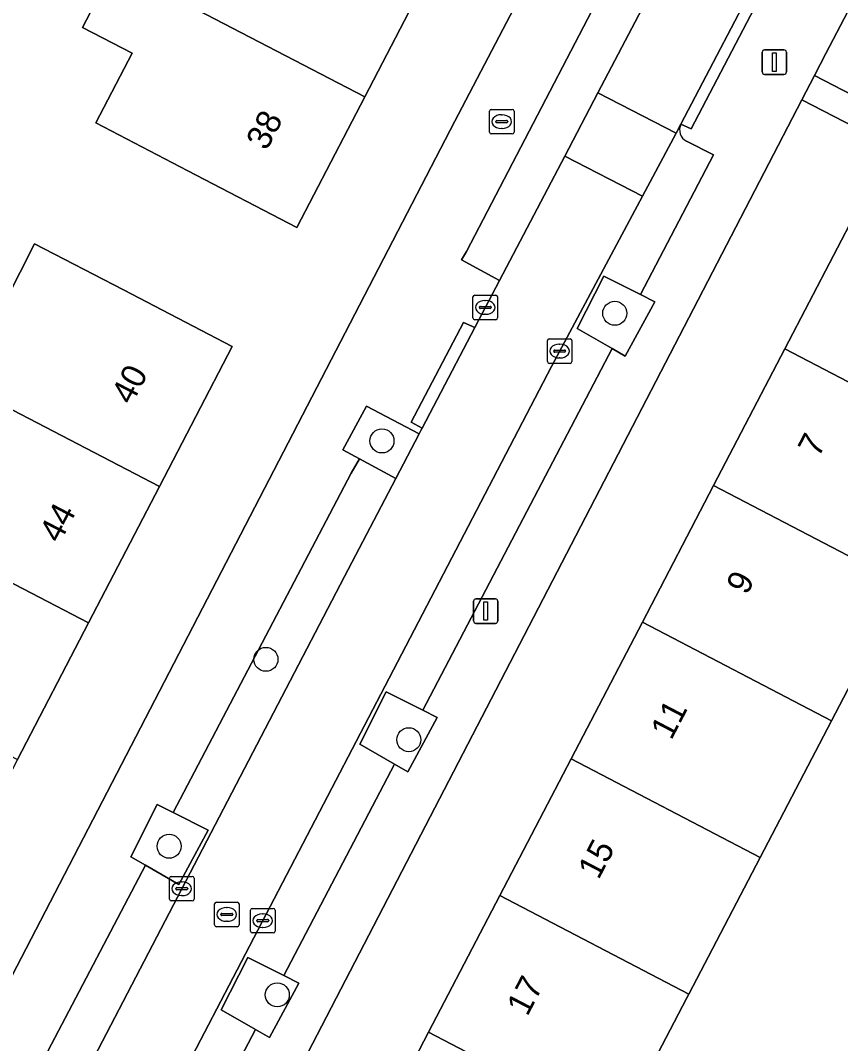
# Model space of a CAD drawing. Extents: x 160349 to 161355, y 381727 to 382854.
# Drawn here: x 160768.15 to 160801.58, y 382012.59 to 382054.29 of the extents above; entities that cross this region are included whole.
import ezdxf

# ---------------------------------------------------------------- set-up
doc = ezdxf.new("R2010")
doc.units = 0
for name, color, linetype in [('IMGEO_Boom', 7, 'Continuous'), ('IMGEO_Brandkraan', 7, 'Continuous'), ('IMGEO_Erf', 7, 'Continuous'), ('IMGEO_Groenvoorziening', 7, 'Continuous'), ('IMGEO_Kolk', 7, 'Continuous'), ('IMGEO_Lichtmast', 7, 'Continuous'), ('IMGEO_Pand', 7, 'Continuous'), ('IMGEO_Pand_nummerreeks', 7, 'Continuous'), ('IMGEO_Parkeervlak_open', 7, 'Continuous'), ('IMGEO_Rijbaan_lokaal_open', 7, 'Continuous'), ('IMGEO_Rioolput', 7, 'Continuous'), ('IMGEO_Voetpad_open', 7, 'Continuous')]:
    doc.layers.add(name, color=color, linetype=linetype)

msp = doc.modelspace()

# ---------------------------------------------------------------- linework, layer by layer
at = {"layer": 'IMGEO_Boom'}
for centre in [(160792.374, 382042.358), (160782.888, 382037.155), (160778.157, 382028.254), (160783.981, 382024.978), (160774.212, 382020.635), (160778.622, 382014.577)]:
    msp.add_circle(centre, 0.489, dxfattribs=at)
at = {"layer": 'IMGEO_Brandkraan'}
for p, q in [((160787.344, 382050.67), (160788.196, 382050.67)), ((160787.269, 382049.744), (160787.269, 382050.596)), ((160787.571, 382050.213), (160787.969, 382050.213)), ((160787.757, 382050.45), (160787.782, 382050.45)), ((160788.27, 382050.596), (160788.27, 382049.744)), ((160787.528, 382050.164), (160787.528, 382050.176)), ((160787.966, 382050.127), (160787.568, 382050.127)), ((160787.78, 382049.89), (160787.755, 382049.89)), ((160788.012, 382050.176), (160788.012, 382050.164)), ((160788.196, 382049.67), (160787.344, 382049.67))]:
    msp.add_line(p, q, dxfattribs=at)
for points in [[(160787.344, 382050.67), (160788.196, 382050.67)], [(160787.269, 382049.744), (160787.269, 382050.596)], [(160788.27, 382050.596), (160788.27, 382049.744)], [(160788.196, 382049.67), (160787.344, 382049.67)]]:
    msp.add_lwpolyline(points, dxfattribs=at)
for centre, radius, start, end in [((160787.346, 382050.594), 0.0765, 91.552, 178.448), ((160787.346, 382050.594), 0.0765, 91.552, 178.448), ((160788.194, 382050.594), 0.0765, 1.552, 88.448), ((160788.194, 382050.594), 0.0765, 1.552, 88.448), ((160787.568, 382050.173), 0.0403, 85.8775, 175.7526), ((160787.973, 382050.175), 0.0386, 1.7309, 96.639), ((160787.565, 382050.163), 0.0366, 178.938, 274.7102), ((160787.969, 382050.17), 0.043, 264.8664, 352.4533), ((160787.346, 382049.746), 0.0765, 181.552, 268.448), ((160787.346, 382049.746), 0.0765, 181.552, 268.448), ((160788.194, 382049.746), 0.0765, 271.552, 358.448), ((160788.194, 382049.746), 0.0765, 271.552, 358.448)]:
    msp.add_arc(centre, radius, start, end, dxfattribs=at)
for centre, major_axis, ratio, start_param, end_param in [((160787.756, 382050.17), (-0.387, 0.002), 0.722429, 4.712389, 7.853982), ((160787.781, 382050.17), (-0.39, 0.002), 0.717154, 1.570796, 4.712389)]:
    msp.add_ellipse(centre, major_axis=major_axis, ratio=ratio, start_param=start_param, end_param=end_param, dxfattribs=at)
at = {"layer": 'IMGEO_Erf'}
for points in [[(160733.5, 381991.897), (160750, 381983.553), (160751.631, 381984.178), (160759.835, 382000), (160785.858, 382050.188), (160815.372, 382106.589)], [(160826.52, 382101.729), (160800.981, 382052.95), (160800.514, 382052.05), (160804.011, 382050.237), (160805.673, 382053.416), (160807.026, 382052.708), (160807.837, 382054.259), (160809.727, 382057.872)], [(160784.884, 382056.371), (160782.186, 382051.184), (160779.417, 382045.859), (160774.981, 382048.166), (160771.232, 382050.115), (160772.709, 382052.955), (160770.681, 382054.01), (160771.973, 382056.494)], [(160745.9, 382000.319), (160748.744, 382005.91), (160751.588, 382011.501), (160754.434, 382017.095), (160757.276, 382022.682), (160760.117, 382028.266), (160762.969, 382033.873), (160765.817, 382039.47), (160768.729, 382045.195), (160772.349, 382043.313), (160776.786, 382041.007), (160773.819, 382035.302), (160770.925, 382029.735), (160768.031, 382024.169), (160765.136, 382018.602), (160762.242, 382013.036), (160759.347, 382007.469), (160756.453, 382001.903), (160755.464, 382000), (160753.559, 381996.337), (160749.492, 381988.516), (160749.315, 381988.608), (160749.463, 381988.892), (160742.16, 381992.689)], [(160804.117, 382031.313), (160801.209, 382025.746), (160798.302, 382020.179), (160795.393, 382014.61), (160795.301, 382014.433), (160792.486, 382009.043), (160789.577, 382003.472), (160787.764, 382000), (160786.67, 381997.904), (160783.762, 381992.338), (160780.853, 381986.767), (160777.945, 381981.199), (160774.817, 381975.208), (160774.299, 381974.216), (160777.031, 381972.789), (160775.619, 381970.085)]]:
    msp.add_lwpolyline(points, dxfattribs=at)
msp.add_lwpolyline([(160784.789, 382013.052), (160787.693, 382018.623), (160790.596, 382024.194), (160793.5, 382029.764), (160796.403, 382035.335), (160799.307, 382040.906), (160802.279, 382046.609), (160803.414, 382046.017), (160804.762, 382048.597), (160800.003, 382051.064), (160773.531, 382000), (160762.232, 381978.206), (160762.776, 381976.768), (160767.854, 381974.139), (160769.932, 381978.12), (160767.476, 381979.401), (160767.328, 381979.118), (160767.151, 381979.21), (160770.272, 381985.198), (160773.176, 381990.769), (160776.079, 381996.34), (160777.987, 382000), (160778.983, 382001.911), (160781.886, 382007.481)], close=True, dxfattribs=at)
at = {"layer": 'IMGEO_Groenvoorziening'}
for points in [[(160793.417, 382043.117), (160791.924, 382043.87), (160790.841, 382041.737), (160792.266, 382040.92), (160792.803, 382040.612), (160794.001, 382042.822)], [(160784.399, 382037.445), (160782.254, 382038.566), (160781.294, 382036.793), (160781.97, 382036.426), (160783.446, 382035.626)], [(160784.547, 382026.18), (160783.062, 382026.93), (160781.979, 382024.797), (160783.397, 382023.984), (160783.941, 382023.672), (160785.139, 382025.882)], [(160774.373, 382022.01), (160773.731, 382022.334), (160772.648, 382020.201), (160773.244, 382019.859), (160774.61, 382019.076), (160775.808, 382021.286)], [(160778.883, 382015.364), (160777.422, 382016.101), (160776.339, 382013.968), (160777.733, 382013.169), (160778.301, 382012.843), (160779.499, 382015.053)]]:
    msp.add_lwpolyline(points, close=True, dxfattribs=at)
at = {"layer": 'IMGEO_Kolk'}
for p, q in [((160786.596, 382042.17), (160786.596, 382043.022)), ((160786.671, 382043.096), (160787.523, 382043.096)), ((160787.084, 382042.876), (160787.109, 382042.876)), ((160787.597, 382043.022), (160787.597, 382042.17)), ((160786.855, 382042.59), (160786.855, 382042.602)), ((160787.293, 382042.553), (160786.895, 382042.553)), ((160786.898, 382042.639), (160787.296, 382042.639)), ((160787.107, 382042.316), (160787.082, 382042.316)), ((160787.339, 382042.602), (160787.339, 382042.59)), ((160787.523, 382042.096), (160786.671, 382042.096)), ((160789.627, 382040.392), (160789.627, 382041.244)), ((160789.702, 382041.318), (160790.554, 382041.318)), ((160790.115, 382041.098), (160790.14, 382041.098)), ((160790.628, 382041.244), (160790.628, 382040.392)), ((160789.886, 382040.812), (160789.886, 382040.824)), ((160790.324, 382040.775), (160789.926, 382040.775)), ((160789.929, 382040.861), (160790.327, 382040.861)), ((160790.37, 382040.824), (160790.37, 382040.812)), ((160790.554, 382040.318), (160789.702, 382040.318)), ((160790.138, 382040.538), (160790.113, 382040.538)), ((160774.301, 382019.405), (160775.153, 382019.405)), ((160774.226, 382018.479), (160774.226, 382019.331)), ((160774.528, 382018.948), (160774.926, 382018.948)), ((160774.714, 382019.185), (160774.739, 382019.185)), ((160775.227, 382019.331), (160775.227, 382018.479)), ((160774.485, 382018.899), (160774.485, 382018.911)), ((160774.923, 382018.862), (160774.525, 382018.862)), ((160774.737, 382018.625), (160774.712, 382018.625)), ((160774.969, 382018.911), (160774.969, 382018.899)), ((160775.153, 382018.405), (160774.301, 382018.405)), ((160777.602, 382018.103), (160778.454, 382018.103)), ((160777.527, 382017.177), (160777.527, 382018.029)), ((160778.015, 382017.883), (160778.04, 382017.883)), ((160778.528, 382018.029), (160778.528, 382017.177)), ((160777.786, 382017.597), (160777.786, 382017.609)), ((160778.224, 382017.56), (160777.826, 382017.56)), ((160777.829, 382017.646), (160778.227, 382017.646)), ((160778.038, 382017.323), (160778.013, 382017.323)), ((160778.27, 382017.609), (160778.27, 382017.597)), ((160778.454, 382017.103), (160777.602, 382017.103))]:
    msp.add_line(p, q, dxfattribs=at)
for points in [[(160786.596, 382042.17), (160786.596, 382043.022)], [(160786.671, 382043.096), (160787.523, 382043.096)], [(160787.597, 382043.022), (160787.597, 382042.17)], [(160787.523, 382042.096), (160786.671, 382042.096)], [(160789.627, 382040.392), (160789.627, 382041.244)], [(160789.702, 382041.318), (160790.554, 382041.318)], [(160790.628, 382041.244), (160790.628, 382040.392)], [(160790.554, 382040.318), (160789.702, 382040.318)], [(160774.301, 382019.405), (160775.153, 382019.405)], [(160774.226, 382018.479), (160774.226, 382019.331)], [(160775.227, 382019.331), (160775.227, 382018.479)], [(160775.153, 382018.405), (160774.301, 382018.405)], [(160777.602, 382018.103), (160778.454, 382018.103)], [(160777.527, 382017.177), (160777.527, 382018.029)], [(160778.528, 382018.029), (160778.528, 382017.177)], [(160778.454, 382017.103), (160777.602, 382017.103)]]:
    msp.add_lwpolyline(points, dxfattribs=at)
for centre, radius, start, end in [((160786.673, 382043.02), 0.0765, 91.552, 178.448), ((160786.673, 382043.02), 0.0765, 91.552, 178.448), ((160787.521, 382043.02), 0.0765, 1.552, 88.448), ((160787.521, 382043.02), 0.0765, 1.552, 88.448), ((160786.895, 382042.599), 0.0403, 85.8775, 175.7526), ((160786.892, 382042.589), 0.0366, 178.938, 274.7102), ((160787.296, 382042.596), 0.043, 264.8664, 352.4533), ((160787.3, 382042.601), 0.0386, 1.7309, 96.639), ((160786.673, 382042.172), 0.0765, 181.552, 268.448), ((160786.673, 382042.172), 0.0765, 181.552, 268.448), ((160787.521, 382042.172), 0.0765, 271.552, 358.448), ((160787.521, 382042.172), 0.0765, 271.552, 358.448), ((160789.704, 382041.242), 0.0765, 91.552, 178.448), ((160789.704, 382041.242), 0.0765, 91.552, 178.448), ((160790.552, 382041.242), 0.0765, 1.552, 88.448), ((160790.552, 382041.242), 0.0765, 1.552, 88.448), ((160789.926, 382040.821), 0.0403, 85.8775, 175.7526), ((160789.923, 382040.811), 0.0366, 178.938, 274.7102), ((160790.327, 382040.818), 0.043, 264.8664, 352.4533), ((160790.331, 382040.823), 0.0386, 1.7309, 96.639), ((160789.704, 382040.394), 0.0765, 181.552, 268.448), ((160789.704, 382040.394), 0.0765, 181.552, 268.448), ((160790.552, 382040.394), 0.0765, 271.552, 358.448), ((160790.552, 382040.394), 0.0765, 271.552, 358.448), ((160774.303, 382019.329), 0.0765, 91.552, 178.448), ((160774.303, 382019.329), 0.0765, 91.552, 178.448), ((160775.151, 382019.329), 0.0765, 1.552, 88.448), ((160775.151, 382019.329), 0.0765, 1.552, 88.448), ((160774.525, 382018.908), 0.0403, 85.8775, 175.7526), ((160774.93, 382018.91), 0.0386, 1.7309, 96.639), ((160774.522, 382018.898), 0.0366, 178.938, 274.7102), ((160774.926, 382018.905), 0.043, 264.8664, 352.4533), ((160774.303, 382018.481), 0.0765, 181.552, 268.448), ((160774.303, 382018.481), 0.0765, 181.552, 268.448), ((160775.151, 382018.481), 0.0765, 271.552, 358.448), ((160775.151, 382018.481), 0.0765, 271.552, 358.448), ((160777.604, 382018.027), 0.0765, 91.552, 178.448), ((160777.604, 382018.027), 0.0765, 91.552, 178.448), ((160778.452, 382018.027), 0.0765, 1.552, 88.448), ((160778.452, 382018.027), 0.0765, 1.552, 88.448), ((160777.826, 382017.606), 0.0403, 85.8775, 175.7526), ((160777.823, 382017.596), 0.0366, 178.938, 274.7102), ((160778.227, 382017.603), 0.043, 264.8664, 352.4533), ((160778.231, 382017.608), 0.0386, 1.7309, 96.639), ((160777.604, 382017.179), 0.0765, 181.552, 268.448), ((160777.604, 382017.179), 0.0765, 181.552, 268.448), ((160778.452, 382017.179), 0.0765, 271.552, 358.448), ((160778.452, 382017.179), 0.0765, 271.552, 358.448)]:
    msp.add_arc(centre, radius, start, end, dxfattribs=at)
for centre, major_axis, ratio, start_param, end_param in [((160787.083, 382042.596), (-0.387, 0.002), 0.722429, 4.712389, 7.853982), ((160787.108, 382042.596), (-0.39, 0.002), 0.717154, 1.570796, 4.712389), ((160790.114, 382040.818), (-0.387, 0.002), 0.722429, 4.712389, 7.853982), ((160790.139, 382040.818), (-0.39, 0.002), 0.717154, 1.570796, 4.712389), ((160774.713, 382018.905), (-0.387, 0.002), 0.722429, 4.712389, 7.853982), ((160774.738, 382018.905), (-0.39, 0.002), 0.717154, 1.570796, 4.712389), ((160778.014, 382017.603), (-0.387, 0.002), 0.722429, 4.712389, 7.853982), ((160778.039, 382017.603), (-0.39, 0.002), 0.717154, 1.570796, 4.712389)]:
    msp.add_ellipse(centre, major_axis=major_axis, ratio=ratio, start_param=start_param, end_param=end_param, dxfattribs=at)
at = {"layer": 'IMGEO_Lichtmast'}
for p, q in [((160798.381, 382052.194), (160798.381, 382052.994)), ((160798.381, 382052.994), (160798.381, 382052.194)), ((160798.481, 382053.094), (160799.271, 382053.094)), ((160799.271, 382053.094), (160798.481, 382053.094)), ((160799.371, 382052.994), (160799.371, 382052.194)), ((160799.371, 382052.194), (160799.371, 382052.994)), ((160799.271, 382052.094), (160798.481, 382052.094)), ((160798.481, 382052.094), (160799.271, 382052.094)), ((160786.619, 382029.82), (160786.619, 382030.62)), ((160786.619, 382030.62), (160786.619, 382029.82)), ((160786.719, 382030.72), (160787.509, 382030.72)), ((160787.509, 382030.72), (160786.719, 382030.72)), ((160787.609, 382030.62), (160787.609, 382029.82)), ((160787.609, 382029.82), (160787.609, 382030.62)), ((160787.509, 382029.72), (160786.719, 382029.72)), ((160786.719, 382029.72), (160787.509, 382029.72))]:
    msp.add_line(p, q, dxfattribs=at)
for points in [[(160798.801, 382052.969), (160798.951, 382052.969), (160798.951, 382052.219), (160798.801, 382052.219), (160798.801, 382052.969)], [(160787.039, 382030.595), (160787.189, 382030.595), (160787.189, 382029.845), (160787.039, 382029.845), (160787.039, 382030.595)]]:
    msp.add_lwpolyline(points, dxfattribs=at)
for centre, start, end in [((160798.481, 382052.994), 90, 180), ((160798.481, 382052.994), 90, 180), ((160799.271, 382052.994), 0, 90), ((160799.271, 382052.994), 360, 90), ((160798.481, 382052.194), 180, 270), ((160798.481, 382052.194), 180, 270), ((160799.271, 382052.194), 270, 0), ((160799.271, 382052.194), 270, 0), ((160786.719, 382030.62), 90, 180), ((160786.719, 382030.62), 90, 180), ((160787.509, 382030.62), 0, 90), ((160787.509, 382030.62), 360, 90), ((160786.719, 382029.82), 180, 270), ((160786.719, 382029.82), 180, 270), ((160787.509, 382029.82), 270, 0), ((160787.509, 382029.82), 270, 0)]:
    msp.add_arc(centre, 0.1, start, end, dxfattribs=at)
at = {"layer": 'IMGEO_Pand'}
for points in [[(160776.698, 382060.627), (160774.003, 382055.443), (160774.276, 382055.297), (160782.186, 382051.184), (160784.884, 382056.371), (160776.975, 382060.484)], [(160782.186, 382051.184), (160774.276, 382055.297), (160774.003, 382055.443), (160771.973, 382056.494), (160770.681, 382054.01), (160772.709, 382052.955), (160771.232, 382050.115), (160774.981, 382048.166), (160779.417, 382045.859)], [(160807.025, 382036.882), (160809.999, 382042.577), (160811.277, 382045.194), (160804.762, 382048.597), (160803.414, 382046.017), (160802.279, 382046.609), (160799.307, 382040.906)], [(160765.817, 382039.47), (160766.159, 382039.285), (160773.819, 382035.302), (160776.786, 382041.007), (160772.349, 382043.313), (160768.729, 382045.195)], [(160796.403, 382035.335), (160804.117, 382031.313), (160807.025, 382036.882), (160799.307, 382040.906)], [(160770.925, 382029.735), (160773.819, 382035.302), (160766.159, 382039.285), (160765.817, 382039.47), (160762.969, 382033.873), (160763.265, 382033.718)], [(160796.403, 382035.335), (160793.5, 382029.764), (160801.209, 382025.746), (160804.117, 382031.313)], [(160770.925, 382029.735), (160763.265, 382033.718), (160762.969, 382033.873), (160760.117, 382028.266), (160760.371, 382028.152), (160768.031, 382024.169)], [(160798.302, 382020.179), (160801.209, 382025.746), (160793.5, 382029.764), (160790.596, 382024.194)], [(160798.302, 382020.179), (160790.596, 382024.194), (160787.693, 382018.623), (160795.393, 382014.61)], [(160795.301, 382014.433), (160795.393, 382014.61), (160787.693, 382018.623), (160784.789, 382013.052), (160792.486, 382009.043)], [(160781.886, 382007.481), (160789.577, 382003.472), (160792.486, 382009.043), (160784.789, 382013.052)]]:
    msp.add_lwpolyline(points, close=True, dxfattribs=at)
at = {"layer": 'IMGEO_Parkeervlak_open'}
for points in [[(160808.496, 382083.401), (160818.149, 382101.922), (160816.678, 382102.83), (160815.347, 382100.318), (160811.199, 382092.411), (160812.507, 382091.714), (160811.366, 382089.574), (160810.072, 382090.264), (160806.06, 382082.618), (160800.949, 382072.885), (160802.295, 382072.181), (160801.183, 382070.054), (160799.833, 382070.76), (160796.773, 382064.931), (160794.848, 382061.235), (160796.305, 382060.431), (160795.225, 382058.478), (160793.818, 382059.258), (160786.33, 382044.882), (160786.132, 382044.532), (160787.675, 382043.693), (160790.333, 382048.763), (160791.683, 382051.339), (160794.187, 382056.116)], [(160781.354, 382031.635), (160783.446, 382035.626), (160781.97, 382036.426), (160781.638, 382035.839), (160774.373, 382022.01), (160775.808, 382021.286), (160774.61, 382019.076), (160773.244, 382019.859), (160768.276, 382010.4), (160769.755, 382009.649), (160768.539, 382007.462), (160767.141, 382008.239), (160762.814, 382000), (160757.58, 381989.672), (160759.1, 381988.908), (160760.069, 381990.833), (160764.87, 382000), (160767.923, 382005.828)]]:
    msp.add_lwpolyline(points, close=True, dxfattribs=at)
for points in [[(160795.072, 382050.062), (160794.879, 382049.702), (160793.507, 382047.137), (160789.792, 382040.194), (160782.677, 382026.521), (160774.644, 382011.118), (160768.848, 382000), (160765.268, 381993.133), (160761.994, 381986.897), (160760.696, 381984.426), (160762.308, 381983.597), (160763.831, 381986.517), (160768.143, 381994.815), (160766.839, 381995.494), (160767.947, 381997.622), (160769.249, 381996.944), (160770.837, 382000), (160777.733, 382013.169), (160776.339, 382013.968), (160777.422, 382016.101), (160778.883, 382015.364), (160783.397, 382023.984)], [(160783.397, 382023.984), (160781.979, 382024.797), (160783.062, 382026.93), (160784.547, 382026.18), (160792.266, 382040.92), (160790.841, 382041.737), (160791.924, 382043.87), (160793.417, 382043.117), (160796.403, 382048.819), (160795.298, 382049.379)]]:
    msp.add_lwpolyline(points, dxfattribs=at)
msp.add_arc((160795.524, 382049.833), 0.507, 153.1089, 243.5092, dxfattribs=at)
at = {"layer": 'IMGEO_Rijbaan_lokaal_open'}
msp.add_lwpolyline([(160794.187, 382056.116), (160791.683, 382051.339), (160794.879, 382049.702), (160795.072, 382050.062), (160798.583, 382056.787)], dxfattribs=at)
for points in [[(160790.333, 382048.763), (160793.507, 382047.137), (160794.879, 382049.702), (160791.683, 382051.339)], [(160782.677, 382026.521), (160789.792, 382040.194), (160793.507, 382047.137), (160790.333, 382048.763), (160787.675, 382043.693), (160786.672, 382041.78), (160784.524, 382037.682), (160784.468, 382037.576), (160784.399, 382037.445), (160783.446, 382035.626), (160781.354, 382031.635), (160767.923, 382005.828), (160764.87, 382000), (160760.069, 381990.833), (160759.1, 381988.908), (160758.898, 381988.506), (160761.994, 381986.897), (160765.268, 381993.133), (160768.848, 382000), (160774.644, 382011.118)]]:
    msp.add_lwpolyline(points, close=True, dxfattribs=at)
at = {"layer": 'IMGEO_Rioolput'}
for p, q in [((160776.062, 382017.43), (160776.062, 382018.282)), ((160776.137, 382018.356), (160776.989, 382018.356)), ((160776.55, 382018.136), (160776.575, 382018.136)), ((160777.063, 382018.282), (160777.063, 382017.43)), ((160776.321, 382017.85), (160776.321, 382017.862)), ((160776.759, 382017.813), (160776.361, 382017.813)), ((160776.364, 382017.899), (160776.762, 382017.899)), ((160776.805, 382017.862), (160776.805, 382017.85)), ((160776.989, 382017.356), (160776.137, 382017.356)), ((160776.573, 382017.576), (160776.548, 382017.576))]:
    msp.add_line(p, q, dxfattribs=at)
for points in [[(160776.062, 382017.43), (160776.062, 382018.282)], [(160776.137, 382018.356), (160776.989, 382018.356)], [(160777.063, 382018.282), (160777.063, 382017.43)], [(160776.989, 382017.356), (160776.137, 382017.356)]]:
    msp.add_lwpolyline(points, dxfattribs=at)
for centre, radius, start, end in [((160776.139, 382018.28), 0.0765, 91.552, 178.448), ((160776.139, 382018.28), 0.0765, 91.552, 178.448), ((160776.987, 382018.28), 0.0765, 1.552, 88.448), ((160776.987, 382018.28), 0.0765, 1.552, 88.448), ((160776.361, 382017.859), 0.0403, 85.8775, 175.7526), ((160776.358, 382017.849), 0.0366, 178.938, 274.7102), ((160776.762, 382017.856), 0.043, 264.8664, 352.4533), ((160776.766, 382017.861), 0.0386, 1.7309, 96.639), ((160776.139, 382017.432), 0.0765, 181.552, 268.448), ((160776.139, 382017.432), 0.0765, 181.552, 268.448), ((160776.987, 382017.432), 0.0765, 271.552, 358.448), ((160776.987, 382017.432), 0.0765, 271.552, 358.448)]:
    msp.add_arc(centre, radius, start, end, dxfattribs=at)
for centre, major_axis, ratio, start_param, end_param in [((160776.549, 382017.856), (-0.387, 0.002), 0.722429, 4.712389, 7.853982), ((160776.574, 382017.856), (-0.39, 0.002), 0.717154, 1.570796, 4.712389)]:
    msp.add_ellipse(centre, major_axis=major_axis, ratio=ratio, start_param=start_param, end_param=end_param, dxfattribs=at)
at = {"layer": 'IMGEO_Voetpad_open'}
for points in [[(160830.101, 382132.01), (160817.137, 382109.957), (160817.107, 382109.905), (160815.372, 382106.589), (160785.858, 382050.188), (160759.835, 382000), (160751.631, 381984.178), (160750, 381983.553), (160754.728, 381981.086)], [(160758.807, 381979.11), (160762.776, 381976.768), (160762.232, 381978.206), (160773.531, 382000), (160800.003, 382051.064), (160800.514, 382052.05), (160800.981, 382052.95), (160826.52, 382101.729)], [(160768.276, 382010.4), (160773.244, 382019.859), (160772.648, 382020.201), (160773.731, 382022.334), (160774.373, 382022.01), (160781.638, 382035.839), (160781.97, 382036.426), (160781.294, 382036.793), (160782.254, 382038.566), (160784.399, 382037.445), (160784.468, 382037.576), (160784.524, 382037.682), (160784.082, 382037.914), (160786.215, 382041.984), (160786.672, 382041.78), (160787.675, 382043.693), (160786.132, 382044.532), (160786.33, 382044.882), (160793.818, 382059.258)], [(160798.583, 382056.787), (160798.971, 382056.538), (160795.491, 382049.881), (160795.072, 382050.062)], [(160804.011, 382050.237), (160800.514, 382052.05), (160800.003, 382051.064), (160804.762, 382048.597)], [(160795.298, 382049.379), (160796.403, 382048.819), (160793.417, 382043.117), (160794.001, 382042.822), (160792.803, 382040.612), (160792.266, 382040.92), (160784.547, 382026.18), (160785.139, 382025.882), (160783.941, 382023.672), (160783.397, 382023.984), (160778.883, 382015.364), (160779.499, 382015.053), (160778.301, 382012.843), (160777.733, 382013.169), (160770.837, 382000)]]:
    msp.add_lwpolyline(points, dxfattribs=at)
for points in [[(160798.583, 382056.787), (160795.072, 382050.062), (160795.491, 382049.881), (160798.971, 382056.538)], [(160786.672, 382041.78), (160786.215, 382041.984), (160784.082, 382037.914), (160784.524, 382037.682)]]:
    msp.add_lwpolyline(points, close=True, dxfattribs=at)
msp.add_arc((160795.524, 382049.833), 0.507, 153.1089, 243.5092, dxfattribs=at)

# ---------------------------------------------------------------- texts
at = {"layer": 'IMGEO_Pand_nummerreeks'}
for s, rotation, p in [('38', 62.5269, (160778.187, 382048.953)), ('40', 62.5274, (160772.688, 382038.586)), ('7', 62.4721, (160800.679, 382036.443)), ('44', 62.5256, (160769.756, 382032.948)), ('9', 62.4721, (160797.758, 382030.839)), ('11', 62.4721, (160794.677, 382024.928)), ('15', 62.4696, (160791.713, 382019.24)), ('17', 62.4696, (160788.81, 382013.669))]:
    msp.add_text(s, height=1, rotation=rotation, dxfattribs=at).set_placement(p)

doc.saveas('drawing.dxf')
